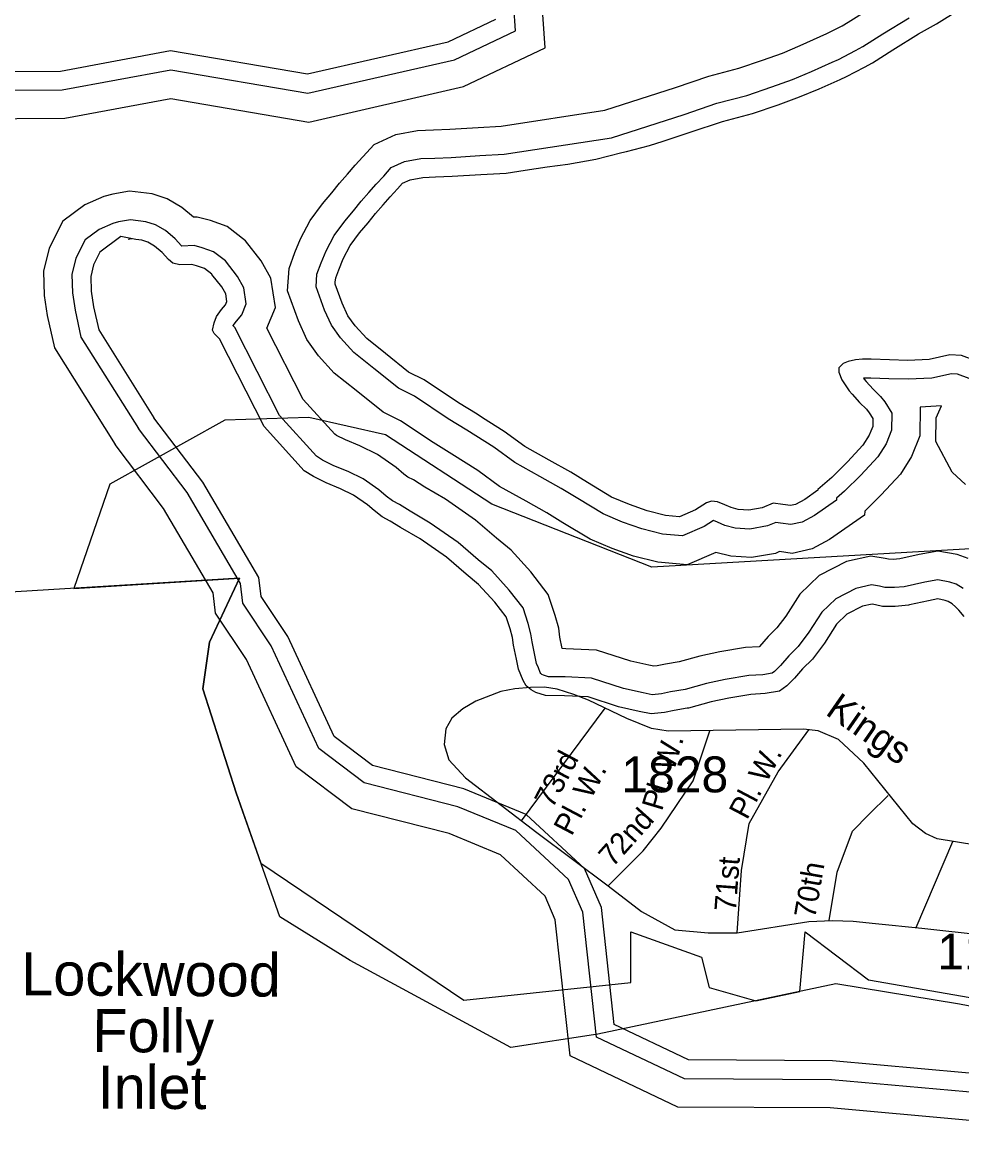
# Model space of a CAD drawing. Extents: x 2104537 to 2336408, y 34176 to 229611.
# Drawn here: x 2231581 to 2234851, y 59725 to 63590 of the extents above; entities that cross this region are included whole.
import ezdxf

# ---------------------------------------------------------------- set-up
doc = ezdxf.new("R2010")
doc.units = 0
for name, color, linetype in [('Exist Boundary Political City Limit New', 7, 'Continuous'), ('Exist Boundary Political CountyLine', 7, 'Continuous'), ('Exist Hydrographic Buffer Line', 7, 'Continuous'), ('Exist Hydrographic Creek Single Shore', 7, 'Continuous'), ('Exist Hydrographic Inlet Label', 7, 'Continuous'), ('Exist Hydrographic Island Shore', 7, 'Continuous'), ('Exist Hydrographic Lake Shore', 7, 'Continuous'), ('Exist Road Non-System Type 51', 7, 'Continuous'), ('Exist Road Non-System Type 51 Label', 7, 'Continuous'), ('Exist Road Secondary Type 51 Attributed', 7, 'Continuous'), ('Exist Road Secondary Type 51 Label', 7, 'Continuous'), ('Exist Road Secondary Type 51 Number Label', 7, 'Continuous'), ('Map Preparation Boundary City Limit Buffer Line', 7, 'Continuous')]:
    doc.layers.add(name, color=color, linetype=linetype)

msp = doc.modelspace()

# ---------------------------------------------------------------- linework, layer by layer
at = {"layer": 'Exist Boundary Political City Limit New'}
for points in [[(2261155.2, 65179), (2258373.2, 65549.8), (2251574, 66147.3), (2246263.2, 65366.5), (2245182, 64604.8), (2243496, 62719.6), (2238532.8, 63328.9), (2238594.8, 62205.4), (2237966, 61967.4), (2236790.8, 62196.9), (2235826, 62136.6), (2235124, 61770.7), (2233771.8, 61693.2), (2233216, 61912.8), (2232845.8, 62153.9), (2232578.5, 62214.1), (2232285.8, 62205.5), (2231885.5, 61981.8), (2231760.8, 61619.6)], [(2231760.8, 61619.6), (2232337.5, 61654.7), (2232232.8, 61433), (2232209.2, 61269.7), (2232326, 60908.1), (2232412, 60663.3), (2233118, 60186.8), (2233699, 60248.4), (2233699, 60424.4), (2233945.2, 60336.4), (2233971.8, 60230.8), (2234134.2, 60184.4), (2234286.8, 60216.6), (2234306.2, 60424.4), (2234526.2, 60257.2), (2235260.5, 60129.4), (2236242, 60254.8), (2237354.5, 60336.3), (2239099.8, 60520.4)]]:
    msp.add_lwpolyline(points, dxfattribs=at)
at = {"layer": 'Exist Boundary Political CountyLine'}
for points in [[(2232325.9, 60908.1), (2232209.3, 61269.7), (2232232.6, 61433), (2232337.5, 61654.7), (2230227.9, 61526.4), (2229563.6, 61258.1), (2229237.2, 61048.1), (2229074.1, 60838.1), (2228969.2, 60709.8), (2228736.1, 60628.1), (2228456.3, 60546.5), (2228153.3, 60546.5), (2227768.7, 60546.5), (2227022.7, 60593.1), (2225938.8, 60616.5), (2224691.7, 60558.1), (2224516.8, 60488.1), (2224446.9, 60488.1), (2224400.3, 60593.1), (2224260.4, 60593.1), (2223479.5, 60441.5)], [(2240228.2, 60558.1), (2237675.7, 60359.8), (2236242.1, 60254.8), (2235146.5, 60114.9), (2234843.4, 60173.2), (2234412.2, 60243.2), (2233584.7, 60068.2), (2233281.6, 60021.5), (2232722.2, 60324.8), (2232477.4, 60476.5), (2232325.9, 60908.1)]]:
    msp.add_lwpolyline(points, dxfattribs=at)
at = {"layer": 'Exist Hydrographic Buffer Line'}
for points in [[(2233400.8, 63500.1), (2233389.3, 63666.6)], [(2233298, 63560.2), (2233292, 63646.1)], [(2234381.4, 63550.3), (2234434.6, 63577.5), (2234456, 63589.6), (2234523.4, 63632.4)], [(2234400.1, 63450.7), (2234421.9, 63460.5), (2234481.2, 63490.8), (2234506.6, 63505.1), (2234575.6, 63549), (2234667.2, 63605.4)], [(2227661.9, 62580.7), (2229326.5, 62852.4), (2230139.1, 62899.5), (2230433, 62989.5), (2231205.2, 63351), (2231720.5, 63353.9), (2232097.8, 63424.2), (2232575.3, 63342.7), (2233085, 63459.1), (2233298, 63560.2)], [(2233608.7, 63283.9), (2233854.5, 63362.6), (2233970.5, 63401.8), (2234074.7, 63429.3), (2234157.7, 63457.3), (2234226.5, 63482.5), (2234288.9, 63508.4), (2234381.4, 63550.3)], [(2230504.1, 62914.2), (2231227.3, 63252.7), (2231729.9, 63255.6), (2232098.6, 63324.2), (2232578.1, 63242.4), (2233117.4, 63365.6), (2233400.8, 63500.1)], [(2233631.3, 63187.8), (2233885.3, 63269.1), (2233998.9, 63307.5), (2234103.1, 63335), (2234190.3, 63364.5), (2234262.3, 63390.8), (2234328.1, 63418.1), (2234400.1, 63450.7)], [(2232509.7, 62733.2), (2232529.8, 62788.4), (2232550.1, 62836.4), (2232583.1, 62899.7), (2232626, 62958.3), (2232658.5, 62996.5), (2232685.3, 63029.9), (2232713.1, 63061.4), (2232739.3, 63092.3), (2232766.6, 63120.9), (2232805.5, 63164.6), (2232881.7, 63199.5), (2232957.3, 63213.2), (2233013, 63215.5), (2233069, 63217.6), (2233168, 63223.8), (2233248.2, 63228.2), (2233608.7, 63283.9)], [(2232607, 62712.6), (2232621.4, 62752.3), (2232639.2, 62794.4), (2232666.9, 62847.6), (2232703.3, 62897.2), (2232734.4, 62933.8), (2232760.7, 62966.6), (2232787.5, 62997), (2232812.5, 63026.4), (2232839.1, 63054.3), (2232865.3, 63083.7), (2232911.5, 63104.9), (2232968.2, 63115.2), (2233016.8, 63117.1), (2233073.9, 63119.3), (2233173.8, 63125.5), (2233258.5, 63130.2), (2233631.3, 63187.8)], [(2232358.6, 62829.3), (2232294.7, 62878.6), (2232236, 62899.2), (2232190.3, 62911.3), (2232177.8, 62910.9), (2232136.8, 62945.1), (2232085.2, 62975.6), (2232033, 62992.2), (2231954.5, 63001.9)], [(2231957.5, 62902.3), (2231916.6, 62894.7), (2231896.8, 62889.9), (2231848.6, 62868.9), (2231800.2, 62832.8), (2231767.7, 62768.5), (2231753.8, 62712.4), (2231755.8, 62647.9), (2231764.9, 62587.6), (2231785.7, 62494.2), (2231985.4, 62176.2)], [(2232288.4, 62759.2), (2232247.2, 62791), (2232207.1, 62805), (2232179.2, 62812.4), (2232136.7, 62810.9), (2232136.4, 62811), (2232135.7, 62811.6), (2232113.6, 62836.2), (2232079.8, 62864.4), (2232044.8, 62885.2), (2232011.9, 62895.6), (2231957.5, 62902.3)], [(2232558.8, 62277.2), (2232432.3, 62525.4), (2232462.6, 62597), (2232446.8, 62698.8), (2232412.7, 62759.3), (2232358.6, 62829.3)], [(2232477, 62220.8), (2232320.7, 62527.6), (2232315, 62533.1), (2232315.6, 62534.7), (2232326.8, 62549.9), (2232345.2, 62572), (2232361, 62609.5), (2232352.2, 62666), (2232330.4, 62704.7), (2232288.4, 62759.2)], [(2233076, 62087.2), (2233011, 62126.7), (2232897.5, 62202.8), (2232836.9, 62232.4), (2232742.9, 62308.5), (2232667.3, 62368.6), (2232612.3, 62429.4), (2232571.5, 62486), (2232542.3, 62550.3), (2232504.3, 62655.1), (2232509.7, 62733.2)], [(2233128.1, 62170.7), (2233064, 62209.7), (2232946.7, 62288.3), (2232890.1, 62315.9), (2232804.4, 62385.3), (2232734.8, 62440.6), (2232688.9, 62491.4), (2232657.1, 62535.5), (2232633.5, 62587.5), (2232603.9, 62669), (2232607, 62712.6)], [(2234876.3, 62350.3), (2234836.1, 62364.9), (2234814.6, 62366.2), (2234746.3, 62351.2), (2234664, 62347.4), (2234597.4, 62349.3), (2234534.9, 62351.5), (2234508.7, 62351.1), (2234511.2, 62347.4), (2234518.6, 62339.1), (2234542.7, 62312.4), (2234568.2, 62287.4), (2234583.1, 62268.3), (2234606.9, 62229.1), (2234606.5, 62170.1)], [(2233158.6, 61857.5), (2233054.5, 61930.1), (2232982.5, 61972.4), (2232942.8, 61996.9), (2232922.8, 62007.1), (2232909.4, 62017.6), (2232882.5, 62040.2), (2232817.8, 62085.7), (2232755.6, 62115.9), (2232706.7, 62136), (2232674.8, 62152.2), (2232668.7, 62155.9), (2232558.8, 62277.2)], [(2233098.1, 61779.7), (2233001.4, 61847.1), (2232931.7, 61888.1), (2232894.4, 61911.1), (2232869.6, 61923.8), (2232847.4, 61941.1), (2232822.3, 61962.2), (2232767.7, 62000.6), (2232715.3, 62026), (2232665.7, 62046.5), (2232626.6, 62066.2), (2232605.1, 62079.5), (2232477, 62220.8)], [(2234780.6, 62254.3), (2234705.5, 62250.8), (2234704.8, 62150.7)], [(2234863.9, 61980.8), (2234817.1, 62024.3), (2234760, 62130.3), (2234761.6, 62213.4), (2234780.6, 62254.3)], [(2245701.2, 60677.1), (2244413.4, 60626.6), (2241274, 60375.2), (2239807.3, 60337.7), (2238300.3, 60242), (2237193.1, 60217.4), (2236689.3, 60171.8), (2235867.2, 60048.2), (2235336.8, 59825.5), (2234397.3, 59910.1), (2233885.4, 59913.2), (2233580.2, 60058.3), (2233532.3, 60492.4), (2233482.7, 60606.4), (2233299.5, 60776.6), (2233097.5, 60859.8), (2232771.4, 60943.5), (2232613.7, 61062.2), (2232448, 61420.1), (2232349, 61568.5), (2232340.8, 61636.2), (2232154.7, 61952.9), (2231985.4, 62176.2)], [(2234704.8, 62150.7), (2234675.6, 62078.4), (2234637.3, 62017.2), (2234570.7, 61945.5), (2234513.1, 61888.1), (2234512.8, 61874.2), (2234390.4, 61789.7), (2234330.2, 61756.7), (2234260, 61741.6), (2234217, 61747.8), (2234202.1, 61741.6), (2234119.2, 61727.3), (2234047, 61731.8), (2233994.6, 61744.9), (2233894.8, 61701.9), (2233792.9, 61710.9), (2233708.1, 61732.1), (2233634.7, 61758.8), (2233557.6, 61790.8), (2233463, 61848.3), (2233407.3, 61882.4), (2233334.9, 61923.1), (2233242.4, 61974.3), (2233166.4, 62029.5), (2233076, 62087.2)], [(2234606.5, 62170.1), (2234587.6, 62123.2), (2234558.9, 62077.4), (2234499.8, 62013.9), (2234443.2, 61957.4), (2234415.4, 61933.3), (2234415.3, 61926.5), (2234338.6, 61873.6), (2234295.5, 61849.9), (2234256.5, 61841.5), (2234219.5, 61846.8), (2234203.6, 61848.7), (2234174.6, 61836.8), (2234113.8, 61826.2), (2234062.1, 61829.5), (2234025.9, 61838.5), (2234000.8, 61850.3), (2233987.3, 61855.4), (2233954.8, 61834.9), (2233878.7, 61802.2), (2233809.2, 61808.3), (2233736.9, 61826.3), (2233670.5, 61850.5), (2233602.3, 61878.8), (2233514.3, 61932.3), (2233457.2, 61967.3), (2233382.8, 62009), (2233295.4, 62057.4), (2233221.9, 62110.9), (2233128.1, 62170.7)], [(2233866.8, 61364), (2233819.2, 61356.3), (2233791.1, 61350.1), (2233778.6, 61349), (2233761.7, 61352.2), (2233699.7, 61366.1), (2233580.1, 61404.7), (2233473.2, 61409.8), (2233460.6, 61409.9), (2233452.6, 61450.1), (2233448.1, 61481.7), (2233436.3, 61525.6), (2233411.9, 61598.9), (2233351.2, 61676.9), (2233283, 61752.2), (2233231.3, 61794.5), (2233158.6, 61857.5)], [(2233887.7, 61267.7), (2233837.7, 61259.6), (2233806.1, 61252.6), (2233773.5, 61249.7), (2233741.7, 61255.8), (2233673.7, 61271.1), (2233562.3, 61307), (2233470.4, 61311.4), (2233412.5, 61311.9), (2233394.8, 61317.4), (2233389.8, 61320.3), (2233385.9, 61323.5), (2233384, 61326.9), (2233377.6, 61343.1), (2233371.4, 61358.3), (2233364.9, 61386.7), (2233355.5, 61433.5), (2233351.5, 61461.9), (2233342, 61497.3), (2233323.9, 61551.8), (2233275.7, 61613.5), (2233214.9, 61680.7), (2233167.9, 61719.2), (2233098.1, 61779.7)], [(2234873.2, 61723.8), (2234834.8, 61737), (2234767.3, 61749.5), (2234702.5, 61737.6), (2234635, 61722.7), (2234612.3, 61720.7), (2234595.7, 61720.8), (2234583.8, 61723.8), (2234534.3, 61731.6), (2234449.2, 61712.9), (2234354.8, 61664.8), (2234287.2, 61599.8), (2234238.1, 61523.2), (2234207.2, 61482), (2234176.7, 61452.1), (2234147, 61417.8), (2234146.1, 61416.8), (2234098.2, 61414), (2234009.2, 61399.2), (2233939, 61383.8), (2233866.8, 61364)], [(2234855.2, 61619.6), (2234831.2, 61634.2), (2234809.8, 61641.6), (2234767.2, 61649.4), (2234722, 61641.1), (2234649.9, 61625.2), (2234616.4, 61622.3), (2234583.4, 61622.4), (2234564.1, 61627.2), (2234537.2, 61631.5), (2234482.7, 61619.5), (2234412.5, 61583.7), (2234363.8, 61536.9), (2234319, 61467), (2234281.4, 61416.9), (2234248.5, 61384.7), (2234219.9, 61351.6), (2234199.4, 61330.1), (2234191.1, 61324.3), (2234158.9, 61319), (2234109.2, 61316), (2234027.8, 61302.5), (2233962.5, 61288.2), (2233887.7, 61267.7)]]:
    msp.add_lwpolyline(points, dxfattribs=at)
at = {"layer": 'Exist Hydrographic Creek Single Shore'}
for points in [[(2227651.8, 62645.5), (2229319.3, 62917.7), (2230127.4, 62964.5), (2230409.3, 63050.9), (2231190.4, 63416.5), (2231714.3, 63419.5), (2232097.3, 63490.9), (2232573.5, 63409.6), (2233063.3, 63521.5), (2233229.4, 63600.3)], [(2231954.5, 63001.9), (2231896, 62991), (2231865.3, 62983.6), (2231798.8, 62954.6), (2231722.8, 62897.8), (2231674.9, 62803), (2231655, 62722.9), (2231657.6, 62639.1), (2231668.1, 62569.6), (2231693.3, 62456.2), (2231904.3, 62120.2)], [(2232240.9, 62713), (2232215.5, 62732.5), (2232187.8, 62742.3), (2232171.8, 62746.5), (2232129.8, 62745), (2232105.6, 62751.1), (2232089.8, 62764.5), (2232067.9, 62788.9), (2232041.8, 62810.7), (2232017.8, 62824.9), (2231997.9, 62831.2), (2231976, 62833.9), (2231924.8, 62844)], [(2232422.6, 62183.2), (2232267.2, 62488.1), (2232256.9, 62498.2), (2232248.8, 62506.5), (2232243.2, 62518.1), (2232249.2, 62544.2), (2232257.2, 62566.1), (2232275.1, 62590.3), (2232288.5, 62606.5), (2232293.3, 62617.9), (2232289.2, 62644.2), (2232275.6, 62668.4), (2232241.6, 62712.4)], [(2233057.7, 61727.9), (2232966, 61791.8), (2232897.8, 61831.9), (2232862.2, 61853.9), (2232834.2, 61868.2), (2232806.1, 61890.1), (2232782.2, 61910.2), (2232734.3, 61943.9), (2232688.5, 61966.1), (2232638.4, 61986.8), (2232594.5, 62008.9), (2232562.7, 62028.6), (2232422.6, 62183.2)], [(2233488.3, 59992.9), (2233436.1, 60466.8), (2233400.7, 60548.3), (2233245.5, 60692.4), (2233066.4, 60766.2), (2232727.9, 60853), (2232534.8, 60998.5), (2232361.9, 61371.9), (2232254.2, 61533.3), (2232245.6, 61604), (2232072.7, 61898.1), (2231904.3, 62120.2)], [(2233895.5, 61202.5), (2233850.1, 61195.2), (2233816.1, 61187.6), (2233770.1, 61183.6), (2233728.3, 61191.6), (2233656.4, 61207.7), (2233550.5, 61241.9), (2233468.5, 61245.8), (2233402.3, 61246.4), (2233368.4, 61256.9), (2233352.5, 61266.1), (2233334.7, 61280.5), (2233324.6, 61298.8), (2233316.7, 61318.6), (2233308.6, 61338.4), (2233300.7, 61373), (2233290.8, 61422.4), (2233287.1, 61448.7), (2233279.1, 61478.4), (2233265.2, 61520.4), (2233225.5, 61571.3), (2233169.6, 61633.1), (2233125.7, 61669), (2233057.7, 61727.9)], [(2234859.2, 61521.9), (2234841, 61544.2), (2234829.4, 61555.9), (2234817.1, 61566), (2234803.2, 61574.4), (2234793.1, 61577.9), (2234767.2, 61582.7), (2234735, 61576.7), (2234669.1, 61562.3), (2234665.1, 61560.7), (2234619.1, 61556.7), (2234575.2, 61556.8), (2234551, 61562.9), (2234539.2, 61564.7), (2234505, 61557.2), (2234451, 61529.7), (2234414.9, 61495), (2234372.9, 61429.5), (2234330.8, 61373.6), (2234296.4, 61339.8), (2234268.5, 61307.5), (2234242.4, 61280.1), (2234216.5, 61261.9), (2234166.1, 61253.7), (2234116.5, 61250.7), (2234040.2, 61238.1), (2233978.3, 61224.5), (2233900.1, 61203), (2233895.5, 61202.5)], [(2245699.5, 60742.7), (2244409.5, 60692.1), (2241270.5, 60440.7), (2239804.4, 60403.3), (2238297.5, 60307.6), (2237189.4, 60283), (2236681.5, 60237), (2235849.4, 60111.9), (2235326.5, 59892.3), (2234400.5, 59975.7), (2233900.3, 59978.7), (2233641.4, 60101.8)], [(2245703.7, 60578.7), (2244419.2, 60528.3), (2241279.2, 60276.9), (2239811.7, 60239.4), (2238304.5, 60143.7), (2237198.6, 60119.1), (2236701.1, 60074), (2235894, 59952.7), (2235352.4, 59725.3), (2234392.6, 59811.7), (2233862.9, 59814.9), (2233488.3, 59992.9)]]:
    msp.add_lwpolyline(points, dxfattribs=at)
at = {"layer": 'Exist Hydrographic Island Shore'}
for points in [[(2234427.1, 63390.9), (2234450.2, 63401.3), (2234512.2, 63432.9), (2234540.4, 63448.8), (2234610.4, 63493.4), (2234700.7, 63549), (2234762.8, 63584.6), (2234842.8, 63633.9)], [(2233811.1, 63176.4), (2233905.8, 63206.7), (2234017.8, 63244.6), (2234122, 63272.1), (2234212.1, 63302.5), (2234286.1, 63329.7), (2234354.2, 63357.9), (2234427.1, 63390.9)], [(2232670.8, 62684.9), (2232672.4, 62700.6), (2232682.5, 62728.3), (2232698.6, 62766.4), (2232722.8, 62812.9), (2232754.8, 62856.5), (2232785, 62892), (2232810.9, 62924.3), (2232837.1, 62954), (2232861.2, 62982.4), (2232887.4, 63009.8), (2232905.1, 63029.8), (2232931.3, 63041.8), (2232975.4, 63049.8), (2233019.4, 63051.6), (2233077.2, 63053.7), (2233177.7, 63060), (2233265.4, 63064.9), (2233331.5, 63075.1), (2233407.5, 63086.7), (2233479.5, 63095.8), (2233577.6, 63113.6), (2233667.6, 63135.9), (2233683.8, 63139.5), (2233763.6, 63160.9), (2233811.1, 63176.4)], [(2231962.6, 62836.5), (2231949.3, 62834.1)], [(2233164.6, 62225.3), (2233099.4, 62265), (2232979.5, 62345.3), (2232925.6, 62371.6), (2232845.5, 62436.5), (2232779.9, 62488.6), (2232740.1, 62532.7), (2232714.2, 62568.6), (2232694.4, 62612.3), (2232670.4, 62678.4), (2232670.8, 62684.9)], [(2234899.3, 62411.8), (2234849.5, 62429.8), (2234809.5, 62432.2), (2234737.7, 62416.5), (2234663.5, 62413), (2234599.5, 62414.9), (2234535.6, 62417.1), (2234505.4, 62416.7), (2234481.4, 62415.5), (2234455.4, 62409.5), (2234437.5, 62401.6), (2234423.5, 62387.1), (2234423.5, 62371.7), (2234433.2, 62345.3), (2234459.3, 62307), (2234469.6, 62295.4), (2234495.3, 62267), (2234519.1, 62243.6), (2234529.1, 62230.9), (2234541.2, 62211), (2234540.9, 62183.1)], [(2234540.9, 62183.1), (2234534.4, 62166.8), (2234528.9, 62153.2), (2234506.6, 62117.5), (2234452.6, 62059.5), (2234398.4, 62005.4), (2234350.4, 61963.7), (2234350.3, 61961.4), (2234304.1, 61929.5), (2234272.3, 61912.1), (2234254.2, 61908.1), (2234228, 61911.9), (2234194.3, 61915.8), (2234156.3, 61900.2), (2234110.2, 61892.2), (2234072.2, 61894.6), (2234048, 61900.6), (2234026.2, 61910.9), (2234000.2, 61920.6), (2233980.2, 61922.6), (2233962.1, 61917), (2233924.2, 61893.2), (2233868, 61869), (2233820.1, 61873.2), (2233756.2, 61889.2), (2233694.3, 61911.7), (2233632.1, 61937.5), (2233548.4, 61988.3), (2233490.4, 62023.9), (2233414.8, 62066.3), (2233330.7, 62112.9), (2233258.9, 62165.1), (2233183, 62213.5), (2233164.6, 62225.3)]]:
    msp.add_lwpolyline(points, dxfattribs=at)
at = {"layer": 'Exist Hydrographic Lake Shore'}
for points in [[(2231924.8, 62844), (2231851.8, 62789.4), (2231829.6, 62745.6), (2231819.7, 62705.4), (2231821.3, 62653.9), (2231829.4, 62599.6), (2231847.3, 62519.5), (2232039.4, 62213.6)], [(2233641.4, 60101.8), (2233596.5, 60509.5), (2233537.4, 60645.1), (2233335.4, 60832.7), (2233118.3, 60922.2), (2232800.4, 61003.8), (2232666.3, 61104.8), (2232505.4, 61452.3), (2232412.3, 61591.9), (2232404.3, 61657.7), (2232209.3, 61989.5), (2232039.4, 62213.6)]]:
    msp.add_lwpolyline(points, dxfattribs=at)
at = {"layer": 'Exist Road Non-System Type 51'}
for points in [[(2233501, 61250.6), (2233443, 61269.4), (2233398.7, 61276.4), (2233349.6, 61274.7), (2233295.4, 61269.7), (2233246.3, 61261.2), (2233159.9, 61227.3), (2233114, 61200.2), (2233076.8, 61168), (2233054.8, 61130.7), (2233049.7, 61076.4), (2233065.6, 61023.6), (2233123.6, 60960.2), (2233371.9, 60770)], [(2233318.9, 60810.5), (2233609.9, 61202.9)], [(2233620.1, 60585), (2233741.5, 60706.5), (2233804.9, 60785.8), (2233915.8, 60949.6), (2233974, 61124.5)], [(2234068.9, 60421.2), (2234084.8, 60637.9), (2234111.2, 60801.7), (2234158.7, 60886.2), (2234211.5, 60981.3), (2234318.8, 61127.6)], [(2234389.4, 60463.9), (2234417.5, 60632.6), (2234470.3, 60775.2), (2234528.4, 60833.4), (2234594.3, 60899.3)], [(2233371.9, 60770), (2233620.1, 60585)], [(2234691.7, 60439.7), (2234820.1, 60739.3)], [(2233620.1, 60585), (2233736.2, 60495.2), (2233852.4, 60431.8), (2233968.6, 60421.2), (2234068.9, 60421.2), (2234318.5, 60460.3), (2234401.5, 60463.7), (2234472.6, 60462), (2234550.5, 60453.5), (2234711.8, 60437.4), (2234931.8, 60412.5), (2235256.8, 60378.1)]]:
    msp.add_lwpolyline(points, dxfattribs=at)
at = {"layer": 'Exist Road Secondary Type 51 Attributed'}
msp.add_lwpolyline([(2236878, 60573.8), (2236363.7, 60707.6), (2236183.7, 60750), (2236115.9, 60756.8), (2235644.6, 60695.8), (2235454.9, 60680.5), (2235361.8, 60678.8), (2234970.6, 60714.4), (2234765.5, 60748.3), (2234724.8, 60766.9), (2234680.8, 60800.8), (2234509.7, 61010.9), (2234421.7, 61094), (2234350.5, 61124.5), (2234299.7, 61129.5), (2233828.9, 61122.3), (2233771.3, 61132.4), (2233684.9, 61166.3), (2233552.2, 61231), (2233501, 61250.6)], dxfattribs=at)
at = {"layer": 'Map Preparation Boundary City Limit Buffer Line'}
for points in [[(2261155.2, 65179), (2258373.2, 65549.8), (2251574, 66147.3), (2246263.2, 65366.5), (2245182, 64604.8), (2243496, 62719.6), (2238532.8, 63328.9), (2238594.8, 62205.4), (2237966, 61967.4), (2236790.8, 62196.9), (2235826, 62136.6), (2235124, 61770.7), (2233771.8, 61693.2), (2233216, 61912.8), (2232845.8, 62153.9), (2232578.5, 62214.1), (2232285.8, 62205.5), (2231885.5, 61981.8), (2231760.8, 61619.6)], [(2231760.8, 61619.6), (2232337.5, 61654.7), (2232232.8, 61433), (2232209.2, 61269.7), (2232326, 60908.1), (2232412, 60663.3), (2233118, 60186.8), (2233699, 60248.4), (2233699, 60424.4), (2233945.2, 60336.4), (2233971.8, 60230.8), (2234134.2, 60184.4), (2234286.8, 60216.6), (2234306.2, 60424.4), (2234526.2, 60257.2), (2235260.5, 60129.4), (2236242, 60254.8), (2237354.5, 60336.3), (2239099.8, 60520.4)]]:
    msp.add_lwpolyline(points, dxfattribs=at)

# ---------------------------------------------------------------- texts
at = {"layer": 'Exist Hydrographic Inlet Label'}
for s, p in [('Lockwood', (2231577.4, 60203.5)), ('Folly', (2231825, 60006)), ('Inlet', (2231843.5, 59809.5))]:
    msp.add_text(s, height=150, rotation=359.7202, dxfattribs=at).set_placement(p)
at = {"layer": 'Exist Road Non-System Type 51 Label'}
for s, rotation, p in [('Pl. W.', 73.271, (2233807.5, 60842.2)), ('73rd', 62.1973, (2233426.3, 60850.7)), ('Pl. W.', 62.1973, (2234103.4, 60811.4)), ('Pl. W.', 62.1973, (2233493.1, 60755.1)), ('72nd', 48.2264, (2233635.8, 60646.4)), ('71st', 85.6582, (2234064.3, 60493.1)), ('70th', 80.2004, (2234340.4, 60468.4))]:
    msp.add_text(s, height=75, rotation=rotation, dxfattribs=at).set_placement(p)
at = {"layer": 'Exist Road Secondary Type 51 Label'}
msp.add_text('Kings ', height=95, rotation=325.204, dxfattribs=at).set_placement((2234372.6, 61183))
at = {"layer": 'Exist Road Secondary Type 51 Number Label'}
for s, p in [('1828', (2233666.2, 60909.9)), ('1104', (2234765.9, 60293.7))]:
    msp.add_text(s, height=125, dxfattribs=at).set_placement(p)

doc.saveas('drawing.dxf')
